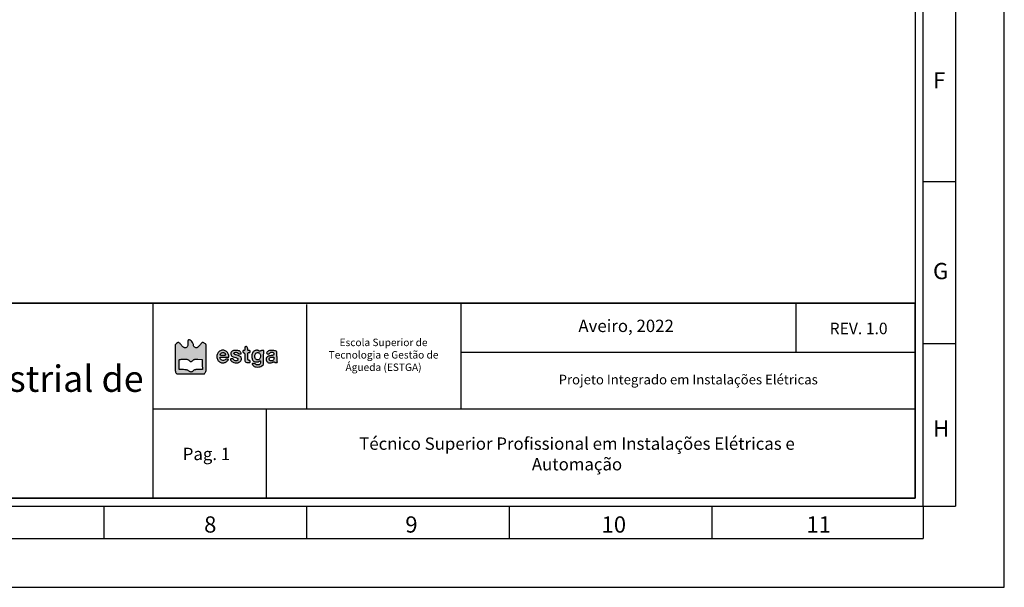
# Model space of a CAD drawing. Header units: millimetres. Extents: x -559 to 10735, y -2326 to 222.
# Tile 512 of 656: x 3990 to 4230, y -1013 to -875. Entities that reach past the tile are written whole.
import ezdxf

# ---------------------------------------------------------------- set-up
doc = ezdxf.new("R2010")
doc.units = ezdxf.units.MM
doc.header["$LTSCALE"] = 4
for name, color, linetype in [('Cabeçalho', 252, 'Continuous'), ('Modelo', 251, 'Continuous'), ('Texto Cabeçalho', 3, 'Continuous')]:
    doc.layers.add(name, color=color, linetype=linetype)

msp = doc.modelspace()

# ---------------------------------------------------------------- hatches: boundary and pattern name
at = {"layer": 'Texto Cabeçalho'}
h = msp.add_hatch(color=256, dxfattribs=at)
h.dxf.hatch_style = 1
h.paths.add_polyline_path([(4033.17, -954.53, -0.103369), (4032.94, -954.37, -0.100368), (4032.78, -954.12, -0.089615), (4032.73, -953.81, 0.138861), (4032.63, -953.48, 0.04933), (4032.33, -953.08, 0.049188), (4031.96, -952.75, 0.157567), (4031.65, -952.65, 0.119218), (4031.51, -952.69, 0.19762), (4031.43, -952.78, 0.071776), (4031.4, -952.97, 0.007282), (4031.39, -953.43, -0.03039), (4031.36, -954, -0.109263), (4031.24, -954.34, -0.162003), (4031.02, -954.53, -0.093147), (4030.67, -954.59, -0.088417), (4030.48, -954.56, -0.074351), (4030.29, -954.46, -0.047695), (4030.09, -954.26, -0.013943), (4029.8, -953.93, 0.016235), (4029.59, -953.68, 0.021586), (4029.37, -953.46, 0.019562), (4029.19, -953.3, 0.160613), (4029.08, -953.27, 0.105218), (4028.99, -953.28, 0.031288), (4028.85, -953.35, 0.029869), (4028.71, -953.44, 0.028262), (4028.57, -953.56), (4028.25, -953.85), (4028.25, -957.11, 0.001459), (4028.25, -959.1, 0.014831), (4028.28, -959.92, 0.036596), (4028.35, -960.38, 0.117837), (4028.48, -960.66), (4028.71, -960.94), (4032.06, -960.94), (4035.4, -960.94), (4035.63, -960.64, 0.110111), (4035.77, -960.36, 0.037202), (4035.83, -959.9, 0.01517), (4035.86, -959.09, 0.001536), (4035.87, -957.17, 0.00222), (4035.86, -955.94, 0.00338), (4035.85, -954.88, 0.001252), (4035.83, -953.96, 0.085167), (4035.8, -953.81, 0.1341), (4035.66, -953.62, 0.046674), (4035.38, -953.44, 0.046093), (4035.08, -953.32, 0.175615), (4034.88, -953.33, 0.095071), (4034.79, -953.38, 0.011188), (4034.63, -953.55, 0.013085), (4034.45, -953.76, 0.010367), (4034.26, -953.99, -0.016413), (4034.01, -954.29, -0.050954), (4033.82, -954.46, -0.075762), (4033.65, -954.56, -0.085445), (4033.46, -954.59, -0.100623)])
h.paths.add_polyline_path([(4033.24, -957.39, -0.006824), (4033.85, -957.4), (4034.84, -957.43), (4034.88, -958.67), (4034.91, -959.91), (4033.93, -959.91, 0.008317), (4033.36, -959.92, 0.049732), (4033.07, -959.96, 0.085353), (4032.86, -960.05, 0.053245), (4032.65, -960.22, -0.051848), (4032.39, -960.43, -0.137763), (4032.16, -960.5, -0.141522), (4031.93, -960.45, -0.055915), (4031.67, -960.25, 0.066463), (4031.47, -960.11, 0.061609), (4031.23, -960.02, 0.037581), (4030.9, -959.96, 0.008945), (4030.33, -959.91), (4029.28, -959.85), (4029.24, -958.77, -0.005737), (4029.23, -958.35, -0.007758), (4029.23, -957.97, -0.005495), (4029.25, -957.64, -0.080952), (4029.27, -957.53, -0.226456), (4029.35, -957.46, -0.042121), (4029.55, -957.41, -0.028091), (4029.87, -957.38, -0.008218), (4030.37, -957.37, -0.007127), (4030.99, -957.38, -0.049297), (4031.29, -957.42, -0.091664), (4031.49, -957.51, -0.058119), (4031.69, -957.68, 0.049987), (4031.93, -957.9, 0.158555), (4032.14, -957.96, 0.161487), (4032.35, -957.89, 0.052373), (4032.59, -957.67, -0.055528), (4032.77, -957.5, -0.105577), (4032.96, -957.41, -0.055162)], flags=16)
at = {"layer": 'Texto Cabeçalho', "true_color": 0x000000}
h = msp.add_hatch(color=18, dxfattribs=at)
h.dxf.hatch_style = 1
h.paths.add_polyline_path([(4039.25, -956.94, -0.113871), (4039.39, -956.88, -0.04008), (4039.68, -956.85, -0.005228), (4040.3, -956.85), (4041.4, -956.85), (4041.33, -956.46, 0.048578), (4041.21, -956.07, 0.065059), (4041.02, -955.75, 0.068572), (4040.77, -955.5, 0.062515), (4040.46, -955.32, 0.023173), (4040.13, -955.2, 0.080221), (4039.9, -955.17, 0.075403), (4039.67, -955.21, 0.018955), (4039.31, -955.34, 0.076875), (4038.95, -955.56, 0.080553), (4038.69, -955.87, 0.076557), (4038.52, -956.26, 0.060775), (4038.47, -956.72, 0.052656), (4038.52, -957.18, 0.074597), (4038.66, -957.57, 0.080636), (4038.91, -957.88, 0.074541), (4039.24, -958.1, 0.034396), (4039.58, -958.24, 0.065799), (4039.88, -958.29, 0.069298), (4040.17, -958.26, 0.042275), (4040.49, -958.15, 0.054982), (4040.74, -958.01, 0.036275), (4040.99, -957.8, 0.034641), (4041.19, -957.58, 0.160063), (4041.25, -957.42, 0.390518), (4041.17, -957.34, 0.056062), (4040.92, -957.34, 0.050936), (4040.63, -957.4, 0.117799), (4040.45, -957.51, -0.16673), (4040.1, -957.68, -0.120242), (4039.67, -957.63, -0.124135), (4039.32, -957.39, -0.18266), (4039.19, -957.05, -0.238399)])
h.paths.add_polyline_path([(4039.25, -956.21, -0.091609), (4039.38, -955.99, -0.108903), (4039.6, -955.84, -0.078201), (4039.89, -955.77, -0.081241), (4040.17, -955.79, -0.13845), (4040.38, -955.9, -0.062207), (4040.44, -955.97, -0.039117), (4040.48, -956.07, -0.038824), (4040.51, -956.17, -0.056382), (4040.53, -956.27, -0.139014), (4040.49, -956.38, -0.168808), (4040.41, -956.44, -0.074881), (4040.25, -956.48, -0.012599), (4039.93, -956.48, -0.02814), (4039.49, -956.46, -0.156678), (4039.28, -956.36, -0.311186)], flags=16)
h.paths.add_polyline_path([(4042.44, -956.78, 0.01235), (4043.07, -956.98, -0.055419), (4043.42, -957.14, -0.154763), (4043.6, -957.33, -0.239194), (4043.6, -957.54, -0.128236), (4043.42, -957.73, -0.132572), (4043.19, -957.8, -0.077903), (4042.91, -957.76, -0.080674), (4042.66, -957.65, -0.168057), (4042.53, -957.48, 0.202023), (4042.42, -957.35, 0.079859), (4042.2, -957.28, 0.076974), (4041.95, -957.28, 0.15765), (4041.78, -957.37, 0.332869), (4041.76, -957.53, 0.066485), (4041.94, -957.79, 0.056587), (4042.24, -958.04, 0.072154), (4042.57, -958.19, 0.083014), (4043.22, -958.27, 0.097651), (4043.83, -958.13, 0.116791), (4044.26, -957.79, 0.163369), (4044.42, -957.34, 0.072663), (4044.39, -957.02, 0.122125), (4044.26, -956.79, 0.102823), (4044.01, -956.61, 0.04161), (4043.63, -956.48, -0.012751), (4043.13, -956.34, -0.042101), (4042.82, -956.22, -0.07158), (4042.64, -956.09, -0.207626), (4042.58, -955.95, -0.255969), (4042.66, -955.81, -0.085662), (4042.9, -955.71, -0.073886), (4043.19, -955.69, -0.10615), (4043.43, -955.76, -0.026102), (4043.52, -955.81, -0.033758), (4043.6, -955.87, -0.049946), (4043.68, -955.96, 0.44107), (4043.69, -956.01, 0.040945), (4043.78, -956.03, 0.036019), (4043.9, -956.05, 0.022477), (4044.03, -956.06, 0.006342), (4044.17, -956.06, 0.010544), (4044.29, -956.05, 0.004395), (4044.39, -956.05, 0.389495), (4044.4, -956.04, 0.121245), (4044.36, -955.88, 0.029603), (4044.22, -955.64, 0.028452), (4044.05, -955.43, 0.14911), (4043.93, -955.35, 0.027359), (4043.54, -955.27, 0.027599), (4043.16, -955.23, 0.029348), (4042.8, -955.23, 0.052114), (4042.51, -955.28, 0.051808), (4042.19, -955.41, 0.112549), (4041.99, -955.59, 0.119902), (4041.89, -955.82, 0.063393), (4041.88, -956.14, 0.088373), (4041.96, -956.42, 0.126496), (4042.12, -956.61, 0.068854)])
h.paths.add_polyline_path([(4045.98, -955.09, -0.022931), (4045.97, -954.86, 0.099329), (4045.91, -954.57, 0.135439), (4045.75, -954.36, 0.177459), (4045.53, -954.29, 0.181757), (4045.33, -954.39, 0.133829), (4045.29, -954.44, 0.022028), (4045.27, -954.56, 0.022866), (4045.25, -954.71, 0.018427), (4045.24, -954.87, -0.024804), (4045.23, -955.08, -0.110756), (4045.2, -955.19, -0.174053), (4045.12, -955.25, -0.085474), (4045, -955.27, 0.071854), (4044.9, -955.29, 0.117651), (4044.82, -955.33, 0.122574), (4044.78, -955.4, 0.082072), (4044.76, -955.5, 0.097504), (4044.78, -955.59, 0.076301), (4044.83, -955.68, 0.074004), (4044.91, -955.75, 0.081717), (4045, -955.79, -0.145612), (4045.13, -955.87, -0.130186), (4045.21, -956.01, -0.049038), (4045.24, -956.28, -0.005703), (4045.24, -956.88, 0.014049), (4045.27, -957.6, 0.10478), (4045.35, -957.93, 0.190915), (4045.55, -958.1, 0.068962), (4045.91, -958.18, 0.011052), (4046.29, -958.2, 0.089181), (4046.46, -958.17, 0.209026), (4046.55, -958.09, 0.103767), (4046.58, -957.95, 0.102549), (4046.55, -957.85, 0.09348), (4046.5, -957.76, 0.080963), (4046.4, -957.69, 0.055091), (4046.27, -957.64, -0.085661), (4046.1, -957.57, -0.172689), (4046.01, -957.45, -0.068807), (4045.98, -957.23, -0.006072), (4045.97, -956.66, -0.005), (4045.98, -956.08, -0.07577), (4046.01, -955.88, -0.227977), (4046.1, -955.79, -0.088152), (4046.27, -955.76, 0.044917), (4046.42, -955.74, 0.124433), (4046.51, -955.7, 0.149479), (4046.56, -955.63, 0.07578), (4046.58, -955.52, 0.07578), (4046.56, -955.4, 0.149479), (4046.51, -955.33, 0.124433), (4046.42, -955.29, 0.044917), (4046.27, -955.27, -0.050044), (4046.11, -955.26, -0.186049), (4046.02, -955.2, -0.136666)])
h.paths.add_polyline_path([(4049.86, -955.27), (4049.5, -955.27, 0.033181), (4049.36, -955.28, 0.043568), (4049.23, -955.31, 0.050115), (4049.14, -955.35, 0.187636), (4049.09, -955.4, -0.247449), (4049.05, -955.44, -0.10686), (4048.97, -955.45, -0.060386), (4048.85, -955.42, -0.023082), (4048.69, -955.34, 0.019444), (4048.43, -955.22, 0.077502), (4048.26, -955.18, 0.074546), (4048.09, -955.19, 0.017156), (4047.8, -955.26, 0.196809), (4047.25, -955.69, 0.106383), (4046.98, -956.52, 0.105474), (4047.08, -957.39, 0.191241), (4047.54, -957.93, 0.085158), (4047.83, -958.03, 0.050096), (4048.21, -958.05, 0.050301), (4048.57, -957.99, 0.090587), (4048.85, -957.87, -0.012552), (4049.02, -957.75, -0.257457), (4049.08, -957.75, -0.273567), (4049.11, -957.8, -0.013884), (4049.12, -958, -0.05592), (4049.08, -958.35, -0.118454), (4048.96, -958.59, -0.135537), (4048.75, -958.73, -0.084417), (4048.46, -958.78, -0.04037), (4048.3, -958.77, -0.038681), (4048.13, -958.73, -0.041248), (4047.99, -958.67, -0.099612), (4047.91, -958.6, 0.147033), (4047.72, -958.48, 0.057385), (4047.42, -958.42, 0.064117), (4047.15, -958.44, 0.359237), (4047.06, -958.55, 0.130215), (4047.08, -958.61, 0.023416), (4047.15, -958.72, 0.023868), (4047.24, -958.85, 0.019589), (4047.36, -958.97, 0.128655), (4047.76, -959.21, 0.067817), (4048.35, -959.29, 0.066219), (4048.95, -959.21, 0.103511), (4049.42, -958.98), (4049.78, -958.68), (4049.82, -956.98)])
h.paths.add_polyline_path([(4049.08, -956.35, -0.078162), (4049.11, -956.71, -0.08106), (4049.03, -957.06, -0.110055), (4048.85, -957.33, -0.05576), (4048.63, -957.49, -0.113803), (4048.42, -957.56, -0.118156), (4048.21, -957.52, -0.06293), (4047.98, -957.39, -0.1635), (4047.79, -957.11, -0.06554), (4047.72, -956.65, -0.065846), (4047.78, -956.2, -0.17401), (4047.96, -955.93, -0.081368), (4048.22, -955.8, -0.102035), (4048.49, -955.77, -0.109501), (4048.74, -955.85, -0.106286), (4048.93, -956.03, -0.089684)], flags=16)
h.paths.add_polyline_path([(4053.1, -956.04, 0.036016), (4053.07, -955.71, 0.07733), (4053.01, -955.52, 0.153756), (4052.9, -955.41, 0.069667), (4052.58, -955.3, 0.029511), (4052.14, -955.23, 0.029541), (4051.68, -955.22, 0.051631), (4051.3, -955.27, 0.085642), (4050.87, -955.46, 0.13911), (4050.61, -955.76, 0.300432), (4050.64, -956, 0.213781), (4050.9, -956.12, 0.056561), (4051.05, -956.1, 0.059268), (4051.19, -956.05, 0.06217), (4051.3, -955.98, 0.075491), (4051.39, -955.88, -0.163422), (4051.64, -955.67, -0.138242), (4051.98, -955.64, -0.151603), (4052.27, -955.79, -0.198567), (4052.38, -956.06, -0.109936), (4052.34, -956.25, -0.167168), (4052.23, -956.37, -0.0704), (4051.99, -956.45, -0.008633), (4051.43, -956.55, 0.031451), (4051.21, -956.6, 0.027553), (4050.99, -956.67, 0.028543), (4050.8, -956.77, 0.070294), (4050.68, -956.86, 0.107636), (4050.5, -957.14, 0.108361), (4050.45, -957.47, 0.106663), (4050.55, -957.79, 0.101341), (4050.77, -958.05, 0.072013), (4051.06, -958.22, 0.083264), (4051.38, -958.29, 0.077928), (4051.72, -958.25, 0.054111), (4052.08, -958.11, -0.023082), (4052.24, -958.04, -0.060386), (4052.36, -958, -0.10686), (4052.44, -958.01, -0.247449), (4052.48, -958.05, 0.188788), (4052.52, -958.1, 0.049671), (4052.62, -958.14, 0.043241), (4052.75, -958.17, 0.032838), (4052.89, -958.18, 0.022226), (4053.07, -958.17, 0.123286), (4053.16, -958.14, 0.241912), (4053.2, -958.08, 0.102416), (4053.18, -957.99, -0.071957), (4053.15, -957.86, -0.005942), (4053.13, -957.52, -0.007853), (4053.12, -957.11, -0.005973), (4053.11, -956.66, 0.006065)])
h.paths.add_polyline_path([(4052.32, -956.9, -0.172242), (4052.37, -956.99, -0.047364), (4052.38, -957.14, -0.096839), (4052.33, -957.4, -0.097339), (4052.19, -957.62, -0.098406), (4051.98, -957.76, -0.101383), (4051.72, -957.81, -0.098385), (4051.49, -957.77, -0.121124), (4051.31, -957.63, -0.129792), (4051.22, -957.44, -0.122461), (4051.23, -957.22, -0.103308), (4051.32, -957.06, -0.109403), (4051.47, -956.96, -0.071406), (4051.69, -956.89, -0.022133), (4052.05, -956.86, -0.034533), (4052.23, -956.87, -0.151976)], flags=16)

# ---------------------------------------------------------------- linework, layer by layer
at = {"layer": 'Cabeçalho'}
msp.add_line((4179.66, -955.73), (4179.66, -943.73), dxfattribs=at)
at = {"layer": 'Modelo'}
for p, q in [((4218.56, -716.34), (4218.56, -993.16)), ((4218.56, -815.21), (4218.56, -914.07)), ((4210.65, -914.07), (4218.56, -914.07)), ((4218.56, -914.07), (4218.56, -993.16)), ((4022.8, -943.73), (4022.8, -991.19)), ((4060.4, -969.44), (4060.4, -944.06)), ((4097.94, -943.73), (4097.94, -969.44)), ((4218.56, -953.62), (4210.65, -953.62)), ((4208.67, -955.73), (4097.94, -955.73)), ((4022.8, -969.44), (4208.67, -969.44)), ((4050.49, -969.44), (4050.49, -991.19)), ((4010.94, -1001.07), (4010.94, -993.16)), ((4060.37, -1001.07), (4060.37, -993.16)), ((4109.8, -1001.07), (4109.8, -993.16)), ((4159.24, -1001.07), (4159.24, -993.16)), ((4210.65, -993.16), (4218.56, -993.16)), ((4210.65, -993.16), (4210.65, -1001.07)), ((3763.78, -1001.07), (4210.65, -1001.07)), ((3961.51, -1001.07), (4060.37, -1001.07)), ((4060.37, -1001.07), (4159.24, -1001.07))]:
    msp.add_line(p, q, dxfattribs=at)
for points in [[(3643.16, -1012.94), (4230.42, -1012.94), (4230.42, -597.7), (3643.16, -597.7)], [(3662.93, -993.16), (4210.65, -993.16), (4210.65, -617.48), (3662.93, -617.48)], [(4208.67, -991.19), (3664.91, -991.19), (3664.91, -619.45), (4208.67, -619.45)], [(3664.91, -943.73), (4208.67, -943.73), (4208.67, -991.19), (3664.91, -991.19)], [(4208.67, -943.73), (3664.91, -943.73), (3664.91, -991.19), (4208.67, -991.19)], [(3815.19, -943.73), (4022.8, -943.73), (4022.8, -991.19), (3815.19, -991.19)]]:
    msp.add_lwpolyline(points, close=True, dxfattribs=at)
at = {"layer": 'Texto Cabeçalho'}
for points in [[(4031.39, -953.43, -0.03039), (4031.36, -954, -0.109263), (4031.24, -954.34, -0.162002), (4031.02, -954.53, -0.093148), (4030.67, -954.59, -0.088414), (4030.48, -954.56, -0.074352), (4030.29, -954.46, -0.047695), (4030.09, -954.26, -0.013943), (4029.8, -953.93, 0.016236), (4029.59, -953.68, 0.021587), (4029.37, -953.46, 0.01956), (4029.19, -953.3, 0.160613), (4029.08, -953.27, 0.105217), (4028.99, -953.28, 0.031287), (4028.85, -953.35, 0.02987), (4028.71, -953.44, 0.028262), (4028.57, -953.56), (4028.25, -953.85), (4028.25, -957.11, 0.001459), (4028.25, -959.1, 0.014831), (4028.28, -959.92, 0.036596), (4028.35, -960.38, 0.117837), (4028.48, -960.66), (4028.71, -960.94), (4032.06, -960.94), (4035.4, -960.94), (4035.63, -960.64, 0.110111), (4035.77, -960.36, 0.037202), (4035.83, -959.9, 0.01517), (4035.86, -959.09, 0.001536), (4035.87, -957.17, 0.00222), (4035.86, -955.94, 0.00338), (4035.85, -954.88, 0.001252), (4035.83, -953.96, 0.085167), (4035.8, -953.81, 0.1341), (4035.66, -953.62, 0.046674), (4035.38, -953.44, 0.046093), (4035.08, -953.32, 0.175615), (4034.88, -953.33, 0.095071), (4034.79, -953.38, 0.011196), (4034.63, -953.55, 0.013078), (4034.45, -953.76, 0.010367), (4034.26, -953.99, -0.016413), (4034.01, -954.29, -0.050954), (4033.82, -954.46, -0.075762), (4033.65, -954.56, -0.085443), (4033.46, -954.59, -0.100625), (4033.17, -954.53, -0.103356), (4032.94, -954.37, -0.100381), (4032.78, -954.12, -0.089614), (4032.73, -953.81, 0.13886), (4032.63, -953.48, 0.04933), (4032.33, -953.08, 0.049188), (4031.96, -952.75, 0.157567), (4031.65, -952.65, 0.119219), (4031.51, -952.69, 0.197619), (4031.43, -952.78, 0.071776), (4031.4, -952.97, 0.007282)], [(4031.69, -957.68, 0.049987), (4031.93, -957.9, 0.158555), (4032.14, -957.96, 0.161487), (4032.35, -957.89, 0.052373), (4032.59, -957.67, -0.055528), (4032.77, -957.5, -0.105578), (4032.96, -957.41, -0.055162), (4033.24, -957.39, -0.006824), (4033.85, -957.4), (4034.84, -957.43), (4034.88, -958.67), (4034.91, -959.91), (4033.93, -959.91, 0.008317), (4033.36, -959.92, 0.049732), (4033.07, -959.96, 0.085354), (4032.86, -960.05, 0.053245), (4032.65, -960.22, -0.051848), (4032.39, -960.43, -0.137763), (4032.16, -960.5, -0.141522), (4031.93, -960.45, -0.055915), (4031.67, -960.25, 0.066463), (4031.47, -960.11, 0.061609), (4031.23, -960.02, 0.037581), (4030.9, -959.96, 0.008945), (4030.33, -959.91), (4029.28, -959.85), (4029.24, -958.77, -0.005737), (4029.23, -958.35, -0.007759), (4029.23, -957.97, -0.005495), (4029.25, -957.64, -0.080952), (4029.27, -957.53, -0.226456), (4029.35, -957.46, -0.042121), (4029.55, -957.41, -0.028091), (4029.87, -957.38, -0.008218), (4030.37, -957.37, -0.007127), (4030.99, -957.38, -0.049297), (4031.29, -957.42, -0.091664), (4031.49, -957.51, -0.058119)]]:
    msp.add_lwpolyline(points, format="xyb", close=True, dxfattribs=at)
at = {"layer": 'Texto Cabeçalho', "color": 18, "true_color": 0x000000}
for points in [[(4039.31, -955.34, 0.076875), (4038.95, -955.56, 0.080556), (4038.69, -955.87, 0.076556), (4038.52, -956.26, 0.060774), (4038.47, -956.72, 0.052657), (4038.52, -957.18, 0.074597), (4038.66, -957.57, 0.080632), (4038.91, -957.88, 0.074544), (4039.24, -958.1, 0.034396), (4039.58, -958.24, 0.065799), (4039.88, -958.29, 0.069299), (4040.17, -958.26, 0.042275), (4040.49, -958.15, 0.054984), (4040.74, -958.01, 0.036273), (4040.99, -957.8, 0.034643), (4041.19, -957.58, 0.160063), (4041.25, -957.42, 0.390517), (4041.17, -957.34, 0.056063), (4040.92, -957.34, 0.050935), (4040.63, -957.4, 0.117799), (4040.45, -957.51, -0.166731), (4040.1, -957.68, -0.120236), (4039.67, -957.63, -0.12414), (4039.32, -957.39, -0.18266), (4039.19, -957.05, -0.238398), (4039.25, -956.94, -0.113871), (4039.39, -956.88, -0.04008), (4039.68, -956.85, -0.005228), (4040.3, -956.85), (4041.4, -956.85), (4041.33, -956.46, 0.048578), (4041.21, -956.07, 0.065057), (4041.02, -955.75, 0.068575), (4040.77, -955.5, 0.062514), (4040.46, -955.32, 0.023173), (4040.13, -955.2, 0.08022), (4039.9, -955.17, 0.075404), (4039.67, -955.21, 0.018955)], [(4042.51, -955.28, 0.051806), (4042.19, -955.41, 0.112553), (4041.99, -955.59, 0.119897), (4041.89, -955.82, 0.063394), (4041.88, -956.14, 0.088372), (4041.96, -956.42, 0.126496), (4042.12, -956.61, 0.068854), (4042.44, -956.78, 0.01235), (4043.07, -956.98, -0.055419), (4043.42, -957.14, -0.154763), (4043.6, -957.33, -0.239194), (4043.6, -957.54, -0.128234), (4043.42, -957.73, -0.132575), (4043.19, -957.8, -0.077903), (4042.91, -957.76, -0.080674), (4042.66, -957.65, -0.168057), (4042.53, -957.48, 0.202023), (4042.42, -957.35, 0.079858), (4042.2, -957.28, 0.076975), (4041.95, -957.28, 0.15765), (4041.78, -957.37, 0.332868), (4041.76, -957.53, 0.066484), (4041.94, -957.79, 0.056587), (4042.24, -958.04, 0.072154), (4042.57, -958.19, 0.083015), (4043.22, -958.27, 0.09765), (4043.83, -958.13, 0.11679), (4044.26, -957.79, 0.163367), (4044.42, -957.34, 0.072664), (4044.39, -957.02, 0.122124), (4044.26, -956.79, 0.102824), (4044.01, -956.61, 0.04161), (4043.63, -956.48, -0.012751), (4043.13, -956.34, -0.042101), (4042.82, -956.22, -0.07158), (4042.64, -956.09, -0.207626), (4042.58, -955.95, -0.255969), (4042.66, -955.81, -0.085662), (4042.9, -955.71, -0.073885), (4043.19, -955.69, -0.106152), (4043.43, -955.76, -0.026101), (4043.52, -955.81, -0.03376), (4043.6, -955.87, -0.035864), (4043.66, -955.93, -0.175941), (4043.67, -955.97, 0.30201), (4043.69, -956.01, 0.040944), (4043.78, -956.03, 0.03602), (4043.9, -956.05, 0.022477), (4044.03, -956.06, 0.006342), (4044.17, -956.06, 0.010545), (4044.29, -956.05, 0.004395), (4044.39, -956.05, 0.389495), (4044.4, -956.04, 0.121245), (4044.36, -955.88, 0.029611), (4044.22, -955.64, 0.028445), (4044.05, -955.43, 0.149111), (4043.93, -955.35, 0.027359), (4043.54, -955.27, 0.027599), (4043.16, -955.23, 0.029348), (4042.8, -955.23, 0.052116)], [(4045.33, -954.39, 0.13383), (4045.29, -954.44, 0.022027), (4045.27, -954.56, 0.022866), (4045.25, -954.71, 0.018427), (4045.24, -954.87, -0.024804), (4045.23, -955.08, -0.110756), (4045.2, -955.19, -0.174054), (4045.12, -955.25, -0.085474), (4045, -955.27, 0.071854), (4044.9, -955.29, 0.117651), (4044.82, -955.33, 0.122573), (4044.78, -955.4, 0.082074), (4044.76, -955.5, 0.097502), (4044.78, -955.59, 0.076311), (4044.83, -955.68, 0.073995), (4044.91, -955.75, 0.081717), (4045, -955.79, -0.145614), (4045.13, -955.87, -0.130184), (4045.21, -956.01, -0.049038), (4045.24, -956.28, -0.005703), (4045.24, -956.88, 0.014049), (4045.27, -957.6, 0.10478), (4045.35, -957.93, 0.190915), (4045.55, -958.1, 0.068962), (4045.91, -958.18, 0.011052), (4046.29, -958.2, 0.089181), (4046.46, -958.17, 0.209026), (4046.55, -958.09, 0.103767), (4046.58, -957.95, 0.102549), (4046.55, -957.85, 0.09348), (4046.5, -957.76, 0.080962), (4046.4, -957.69, 0.055092), (4046.27, -957.64, -0.085661), (4046.1, -957.57, -0.172688), (4046.01, -957.45, -0.068807), (4045.98, -957.23, -0.006069), (4045.97, -956.66, -0.005003), (4045.98, -956.08, -0.07577), (4046.01, -955.88, -0.227976), (4046.1, -955.79, -0.088152), (4046.27, -955.76, 0.044917), (4046.42, -955.74, 0.124434), (4046.51, -955.7, 0.149477), (4046.56, -955.63, 0.07578), (4046.58, -955.52, 0.07578), (4046.56, -955.4, 0.149477), (4046.51, -955.33, 0.124434), (4046.42, -955.29, 0.044917), (4046.27, -955.27, -0.050044), (4046.11, -955.26, -0.186049), (4046.02, -955.2, -0.136666), (4045.98, -955.09, -0.022931), (4045.97, -954.86, 0.099329), (4045.91, -954.57, 0.135439), (4045.75, -954.36, 0.177459), (4045.53, -954.29, 0.181757)], [(4047.8, -955.26, 0.196809), (4047.25, -955.69, 0.106383), (4046.98, -956.52, 0.105474), (4047.08, -957.39, 0.191244), (4047.54, -957.93, 0.085154), (4047.83, -958.03, 0.050096), (4048.21, -958.05, 0.050301), (4048.57, -957.99, 0.090587), (4048.85, -957.87, -0.012552), (4049.02, -957.75, -0.257457), (4049.08, -957.75, -0.273567), (4049.11, -957.8, -0.013884), (4049.12, -958, -0.05592), (4049.08, -958.35, -0.118454), (4048.96, -958.59, -0.135536), (4048.75, -958.73, -0.084417), (4048.46, -958.78, -0.040357), (4048.3, -958.77, -0.038692), (4048.13, -958.73, -0.041249), (4047.99, -958.67, -0.099612), (4047.91, -958.6, 0.147033), (4047.72, -958.48, 0.057383), (4047.42, -958.42, 0.064119), (4047.15, -958.44, 0.359236), (4047.06, -958.55, 0.130216), (4047.08, -958.61, 0.023416), (4047.15, -958.72, 0.023867), (4047.24, -958.85, 0.01959), (4047.36, -958.97, 0.128655), (4047.76, -959.21, 0.067817), (4048.35, -959.29, 0.066219), (4048.95, -959.21, 0.103511), (4049.42, -958.98), (4049.78, -958.68), (4049.82, -956.98), (4049.86, -955.27), (4049.5, -955.27, 0.033181), (4049.36, -955.28, 0.043567), (4049.23, -955.31, 0.050115), (4049.14, -955.35, 0.187636), (4049.09, -955.4, -0.24745), (4049.05, -955.44, -0.106859), (4048.97, -955.45, -0.060386), (4048.85, -955.42, -0.023082), (4048.69, -955.34, 0.019444), (4048.43, -955.22, 0.077509), (4048.26, -955.18, 0.07454), (4048.09, -955.19, 0.017156)], [(4051.3, -955.27, 0.085643), (4050.87, -955.46, 0.139111), (4050.61, -955.76, 0.30043), (4050.64, -956, 0.213781), (4050.9, -956.12, 0.056559), (4051.05, -956.1, 0.059271), (4051.19, -956.05, 0.062169), (4051.3, -955.98, 0.075491), (4051.39, -955.88, -0.163421), (4051.64, -955.67, -0.138241), (4051.98, -955.64, -0.151604), (4052.27, -955.79, -0.198569), (4052.38, -956.06, -0.109935), (4052.34, -956.25, -0.167168), (4052.23, -956.37, -0.0704), (4051.99, -956.45, -0.008633), (4051.43, -956.55, 0.031451), (4051.21, -956.6, 0.027552), (4050.99, -956.67, 0.028544), (4050.8, -956.77, 0.070293), (4050.68, -956.86, 0.107636), (4050.5, -957.14, 0.108364), (4050.45, -957.47, 0.106657), (4050.55, -957.79, 0.101343), (4050.77, -958.05, 0.072013), (4051.06, -958.22, 0.083267), (4051.38, -958.29, 0.077925), (4051.72, -958.25, 0.054111), (4052.08, -958.11, -0.023082), (4052.24, -958.04, -0.060386), (4052.36, -958, -0.106859), (4052.44, -958.01, -0.24745), (4052.48, -958.05, 0.188788), (4052.52, -958.1, 0.049672), (4052.62, -958.14, 0.043241), (4052.75, -958.17, 0.032837), (4052.89, -958.18, 0.022226), (4053.07, -958.17, 0.123286), (4053.16, -958.14, 0.241912), (4053.2, -958.08, 0.102416), (4053.18, -957.99, -0.071957), (4053.15, -957.86, -0.005943), (4053.13, -957.52, -0.007853), (4053.12, -957.11, -0.005973), (4053.11, -956.66, 0.006065), (4053.1, -956.04, 0.036016), (4053.07, -955.71, 0.07733), (4053.01, -955.52, 0.153756), (4052.9, -955.41, 0.069667), (4052.58, -955.3, 0.029521), (4052.14, -955.23, 0.029531), (4051.68, -955.22, 0.05163)], [(4040.38, -955.9, -0.062206), (4040.44, -955.97, -0.039117), (4040.48, -956.07, -0.038823), (4040.51, -956.17, -0.056383), (4040.53, -956.27, -0.139013), (4040.49, -956.38, -0.168809), (4040.41, -956.44, -0.074881), (4040.25, -956.48, -0.012599), (4039.93, -956.48, -0.028141), (4039.49, -956.46, -0.156678), (4039.28, -956.36, -0.311186), (4039.25, -956.21, -0.09161), (4039.38, -955.99, -0.108903), (4039.6, -955.84, -0.078199), (4039.89, -955.77, -0.081243), (4040.17, -955.79, -0.138452)], [(4048.93, -956.03, -0.089685), (4049.08, -956.35, -0.078159), (4049.11, -956.71, -0.081063), (4049.03, -957.06, -0.110055), (4048.85, -957.33, -0.05576), (4048.63, -957.49, -0.113798), (4048.42, -957.56, -0.118162), (4048.21, -957.52, -0.06293), (4047.98, -957.39, -0.1635), (4047.79, -957.11, -0.06554), (4047.72, -956.65, -0.065846), (4047.78, -956.2, -0.174009), (4047.96, -955.93, -0.081369), (4048.22, -955.8, -0.102035), (4048.49, -955.77, -0.1095), (4048.74, -955.85, -0.106285)], [(4052.38, -957.14, -0.096839), (4052.33, -957.4, -0.097339), (4052.19, -957.62, -0.098406), (4051.98, -957.76, -0.101383), (4051.72, -957.81, -0.098386), (4051.49, -957.77, -0.121123), (4051.31, -957.63, -0.129796), (4051.22, -957.44, -0.122458), (4051.23, -957.22, -0.103306), (4051.32, -957.06, -0.109406), (4051.47, -956.96, -0.071406), (4051.69, -956.89, -0.022133), (4052.05, -956.86, -0.034533), (4052.23, -956.87, -0.151976), (4052.32, -956.9, -0.172243), (4052.37, -956.99, -0.047364)]]:
    msp.add_lwpolyline(points, format="xyb", close=True, dxfattribs=at)

# ---------------------------------------------------------------- texts
at = {"layer": 'Modelo', "attachment_point": 1}
for s, insert, char_height in [('F', (4213.05, -887.46), 3.95), ('G', (4213.05, -933.93), 3.95), ('H', (4213.05, -972.26), 3.95), ('8', (4035.34, -995.66), 3.95), ('9', (4084.39, -995.66), 3.95), ('10', (4132.23, -995.66), 3.955), ('11', (4182.16, -995.66), 3.955)]:
    msp.add_mtext_dynamic_manual_height_columns(s, width=54.2922, gutter_width=19.77, heights=[0], dxfattribs=dict(at, insert=insert, char_height=char_height))
at = {"layer": 'Texto Cabeçalho', "attachment_point": 1}
for s, width, gutter_width, heights, insert, char_height in [('\\pxqc;Aveiro, 2022', 75.4428, 15.03, [0], (4100.5, -947.75), 3.0069), ('\\pxqc;REV. 1.0', 36.2883, 14.04, [0], (4176.76, -948.48), 2.8087), ('\\pxqc;Escola Superior de Tecnologia e Gestão de Águeda (ESTGA)', 31.6702, 9.06, [9.87], (4063.25, -952.38), 1.8128), ('{\\fMeiryo UI|b1|i0|c0|p50;Projeto Elétrico de uma Fábrica Industrial de Injeção de Plástico}', 186.8119, 24.39, [30.32], (3838.89, -958.91), 6.4146), ('\\pxqc;Projeto Integrado em Instalações Elétricas', 83.8204, 11.76, [8.85], (4111.45, -961.16), 2.3515), ('\\pxqc;Técnico Superior Profissional em Instalações Elétricas e Automação', 122.3106, 15.03, [10.93], (4065.09, -976.44), 3.0069), ('\\pxqc;Pag. 1', 16.806, 15.03, [0], (4027.51, -978.95), 3.0069)]:
    msp.add_mtext_dynamic_manual_height_columns(s, width=width, gutter_width=gutter_width, heights=heights, dxfattribs=dict(at, insert=insert, char_height=char_height))

doc.saveas('drawing.dxf')
